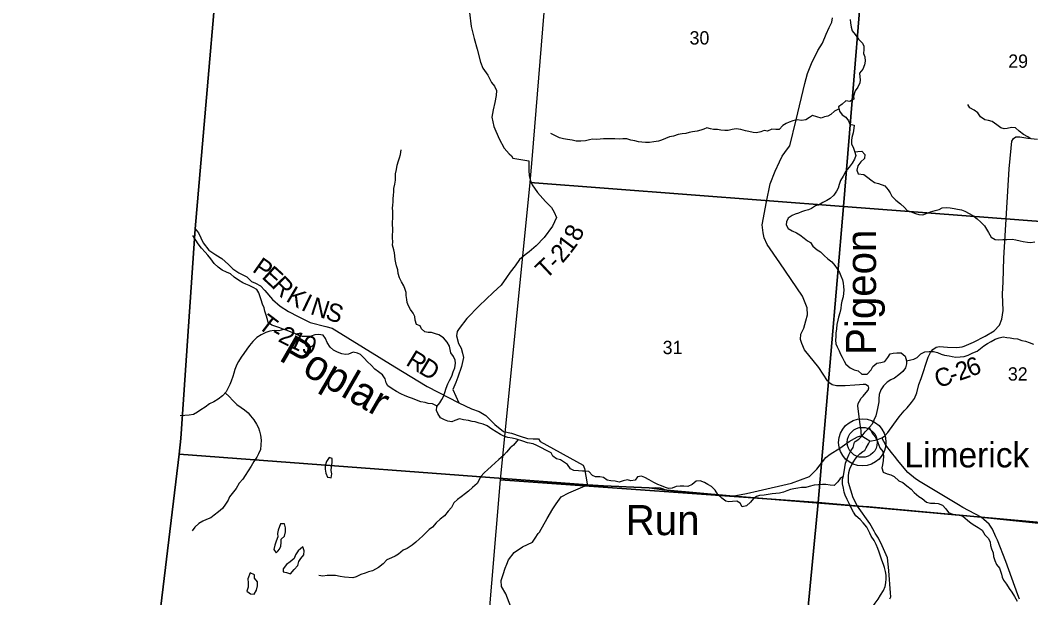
# Model space of a CAD drawing. Extents: x 1715311 to 2083412, y 146837 to 553079.
# Drawn here: x 1883505 to 1900303, y 407256 to 416860 of the extents above; entities that cross this region are included whole.
import ezdxf

# ---------------------------------------------------------------- set-up
doc = ezdxf.new("R2010")
doc.units = 0
for name, color, linetype in [('GM_X_Adjacent_County', 7, 'Continuous'), ('GM_X_County', 7, 'Continuous'), ('GM_X_County_Road', 7, 'Continuous'), ('GM_X_County_Road_Text', 7, 'Continuous'), ('GM_X_Minor_Lake', 7, 'Continuous'), ('GM_X_Minor_River', 7, 'Continuous'), ('GM_X_Minor_River_Text', 7, 'Continuous'), ('GM_X_Section', 7, 'Continuous'), ('GM_X_Section_Text', 7, 'Continuous'), ('GM_X_Township', 7, 'Continuous'), ('GM_X_Township_Road', 7, 'Continuous'), ('GM_X_Township_Road_Text', 7, 'Continuous'), ('GM_X_Unincorporated', 7, 'Continuous'), ('GM_X_Unincorporated_Location', 7, 'Continuous'), ('GM_X_Unincorporated_Text', 7, 'Continuous')]:
    doc.layers.add(name, color=color, linetype=linetype)

msp = doc.modelspace()

# ---------------------------------------------------------------- linework, layer by layer
at = {"layer": 'GM_X_Adjacent_County'}
msp.add_lwpolyline([(1874591, 426852), (1881971, 426273), (1887490, 425854), (1886413, 413391), (1886177, 409905), (1886146, 409645), (1885513, 404405)], dxfattribs=at)
at = {"layer": 'GM_X_County'}
msp.add_lwpolyline([(1885513, 404405), (1886146, 409645), (1886177, 409905), (1886413, 413391), (1887490, 425854), (1892420, 425479), (1892905, 425441), (1893501, 433286), (1893540, 433796), (1894011, 439989), (1894010, 440034), (1894544, 439988), (1899062, 439699), (1902162, 439491)], dxfattribs=at)
at = {"layer": 'GM_X_County_Road'}
for points in [[(1897628, 409860), (1897558, 409906), (1897494, 409943), (1897484, 409983), (1897481, 410038), (1897469, 410139), (1897432, 410396), (1897430, 410449), (1897435, 410485), (1897453, 410527), (1897485, 410573), (1897519, 410611), (1897567, 410668), (1897599, 410710), (1897609, 410746), (1897606, 410771), (1897585, 410787), (1897555, 410801), (1897519, 410805), (1897457, 410799), (1897376, 410794), (1897215, 410783), (1897074, 410782), (1896999, 410798), (1896962, 410825), (1896923, 410861), (1896780, 411086), (1896544, 411381), (1896495, 411486), (1896475, 411552), (1896480, 411640), (1896529, 411742), (1896563, 411860), (1896590, 411960), (1896585, 412076), (1896506, 412269), (1896132, 412826), (1895919, 413131), (1895871, 413244), (1895852, 413322), (1895839, 413460), (1895911, 413840), (1895973, 414137), (1896055, 414352), (1896126, 414506), (1896172, 414598), (1896259, 414722), (1896299, 414773), (1896404, 415205), (1896548, 415805), (1896589, 415973), (1896660, 416141), (1896764, 416357), (1896839, 416476), (1896904, 416628), (1896954, 416736), (1896993, 416830), (1897009, 416898)], [(1897628, 409860), (1897745, 409885), (1897828, 409914), (1897871, 409944), (1897926, 410003), (1898028, 410145), (1898115, 410265), (1898196, 410365), (1898246, 410417), (1898318, 410504), (1898370, 410572), (1898407, 410663), (1898444, 410801), (1898480, 410904), (1898598, 411256), (1898637, 411335), (1898677, 411385), (1898729, 411424), (1898787, 411435), (1898921, 411422), (1899076, 411417), (1899161, 411428), (1899193, 411439), (1899348, 411506), (1899545, 411605), (1899694, 411697), (1899785, 411788), (1899824, 411887), (1899842, 412032), (1899831, 412304), (1899842, 412509), (1899856, 412901), (1899942, 414389), (1899976, 414733), (1899988, 414847), (1900015, 414895), (1900052, 414922), (1900120, 414922), (1900255, 414900), (1900414, 414882)], [(1897698, 408362), (1897626, 408491), (1897421, 408782), (1897348, 408916), (1897273, 409172), (1897273, 409280), (1897281, 409338), (1897295, 409398), (1897326, 409472), (1897382, 409559), (1897421, 409610), (1897463, 409651), (1897511, 409690), (1897543, 409707), (1897569, 409747), (1897605, 409816), (1897628, 409860)], [(1897961, 407240), (1897979, 407272), (1897973, 407339), (1897942, 407702), (1897941, 407711), (1897919, 407923), (1897830, 408121), (1897769, 408245), (1897715, 408332), (1897698, 408362)]]:
    msp.add_lwpolyline(points, dxfattribs=at)
at = {"layer": 'GM_X_Minor_Lake'}
for points in [[(1888639, 409590), (1888599, 409525), (1888574, 409451), (1888576, 409397), (1888586, 409326), (1888613, 409264), (1888649, 409256)], [(1888649, 409256), (1888673, 409250), (1888683, 409320), (1888676, 409372), (1888680, 409434), (1888691, 409506), (1888691, 409570), (1888639, 409590)], [(1887833, 408485), (1887791, 408379), (1887782, 408325), (1887790, 408271), (1887762, 408199), (1887735, 408129), (1887721, 408057), (1887760, 408001), (1887786, 408030)], [(1887786, 408030), (1887817, 408065), (1887839, 408117), (1887843, 408177), (1887842, 408233), (1887900, 408282), (1887914, 408354), (1887917, 408422), (1887899, 408485), (1887833, 408485)], [(1888202, 408104), (1888124, 408039), (1888082, 407971), (1888059, 407907), (1887991, 407854), (1887931, 407812), (1887876, 407740), (1887878, 407688), (1887932, 407676), (1887980, 407661)], [(1887980, 407661), (1887998, 407655), (1888060, 407727), (1888120, 407791), (1888137, 407859), (1888171, 407912), (1888217, 407972), (1888224, 408038), (1888202, 408104)], [(1887329, 407672), (1887286, 407570), (1887294, 407504), (1887293, 407432), (1887271, 407366), (1887310, 407337)], [(1887310, 407337), (1887331, 407322), (1887396, 407317), (1887435, 407383), (1887447, 407453), (1887452, 407521), (1887402, 407583), (1887401, 407639), (1887329, 407672)]]:
    msp.add_lwpolyline(points, dxfattribs=at)
at = {"layer": 'GM_X_Minor_River'}
for points in [[(1897299, 416870), (1897307, 416814), (1897316, 416746), (1897336, 416686), (1897384, 416622), (1897439, 416545), (1897507, 416479), (1897530, 416427), (1897530, 416375), (1897524, 416307), (1897545, 416250), (1897549, 416180), (1897540, 416116), (1897512, 416046), (1897456, 415979), (1897463, 415919), (1897467, 415869), (1897461, 415817), (1897428, 415749), (1897386, 415683), (1897355, 415599), (1897361, 415545), (1897295, 415509), (1897231, 415520), (1897169, 415462), (1897107, 415418), (1897124, 415350), (1897170, 415288), (1897230, 415245), (1897275, 415187), (1897293, 415129), (1897365, 415113), (1897362, 415063), (1897348, 414987), (1897329, 414911), (1897325, 414861), (1897325, 414807), (1897354, 414732), (1897374, 414682), (1897393, 414610), (1897371, 414550), (1897331, 414482), (1897286, 414415), (1897228, 414351), (1897182, 414269), (1897141, 414195), (1897117, 414127), (1897099, 414069), (1897076, 414017), (1897028, 413950), (1896970, 413896), (1896914, 413860), (1896844, 413829), (1896775, 413787), (1896723, 413773), (1896659, 413731), (1896609, 413706), (1896543, 413692), (1896493, 413676), (1896443, 413653), (1896387, 413635), (1896337, 413615), (1896271, 413566), (1896244, 413510), (1896236, 413456), (1896272, 413395), (1896337, 413359), (1896409, 413323), (1896465, 413292), (1896536, 413236), (1896590, 413189), (1896642, 413161), (1896681, 413103), (1896753, 413040), (1896805, 413010), (1896870, 412946), (1896932, 412893)], [(1900304, 414890), (1900252, 414922), (1900184, 414958), (1900110, 415013), (1900049, 415071), (1899982, 415075), (1899912, 415058), (1899860, 415056), (1899806, 415070), (1899740, 415120), (1899663, 415177), (1899599, 415195), (1899541, 415205), (1899465, 415255), (1899423, 415320), (1899359, 415362), (1899289, 415402), (1899255, 415460)], [(1897115, 415387), (1897042, 415345), (1896978, 415291), (1896928, 415265), (1896876, 415251), (1896820, 415232), (1896676, 415273), (1896624, 415243), (1896564, 415203), (1896490, 415194), (1896420, 415204), (1896350, 415186), (1896288, 415167), (1896236, 415141), (1896182, 415111), (1896120, 415045), (1896064, 415042), (1895998, 415048), (1895928, 415017), (1895872, 415025), (1895816, 415003), (1895742, 414988), (1895686, 414992), (1895616, 415008), (1895561, 415021), (1895485, 415045), (1895405, 415051), (1895339, 415042), (1895271, 415028), (1895215, 415027), (1895149, 415033), (1895095, 415045), (1895031, 415044), (1894978, 415056), (1894920, 415072), (1894870, 415048), (1894818, 415029), (1894758, 415015), (1894682, 415005), (1894626, 414992), (1894568, 414974), (1894508, 414968), (1894440, 414959), (1894364, 414933), (1894300, 414920), (1894232, 414894), (1894164, 414866), (1894112, 414849), (1894038, 414835), (1893966, 414829), (1893898, 414824), (1893838, 414830), (1893784, 414838), (1893722, 414855), (1893654, 414863), (1893587, 414885), (1893521, 414886), (1893459, 414884), (1893387, 414889), (1893325, 414885), (1893273, 414887), (1893203, 414888), (1893147, 414884), (1893089, 414876), (1893017, 414881), (1892965, 414873), (1892899, 414855), (1892821, 414848), (1892748, 414846), (1892680, 414867), (1892602, 414879), (1892534, 414887), (1892470, 414904), (1892393, 414944), (1892325, 414975)], [(1891860, 409862), (1891755, 409896), (1891683, 409908), (1891613, 409923), (1891544, 409945), (1891490, 409969), (1891347, 410060), (1891269, 410117), (1891201, 410143), (1891132, 410160), (1891068, 410182), (1891016, 410186), (1890954, 410205), (1890876, 410217), (1890808, 410231), (1890732, 410204), (1890682, 410184), (1890612, 410195), (1890557, 410215), (1890491, 410251), (1890447, 410320), (1890426, 410370), (1890430, 410438), (1890478, 410499), (1890511, 410551), (1890539, 410603), (1890563, 410669), (1890584, 410743), (1890614, 410815), (1890638, 410867), (1890677, 410943), (1890703, 411015), (1890732, 411081), (1890742, 411157), (1890736, 411207), (1890705, 411269), (1890661, 411329), (1890652, 411387), (1890640, 411439), (1890600, 411508), (1890541, 411576), (1890465, 411626), (1890410, 411645), (1890340, 411669), (1890288, 411665), (1890232, 411678), (1890176, 411730), (1890151, 411780), (1890093, 411803), (1890069, 411873), (1890062, 411935), (1890038, 411989), (1889995, 412049), (1889959, 412108), (1889939, 412164), (1889930, 412214), (1889922, 412282), (1889918, 412334), (1889905, 412384), (1889879, 412442), (1889842, 412511), (1889812, 412579), (1889790, 412647), (1889783, 412709), (1889757, 412773), (1889746, 412827), (1889736, 412883), (1889734, 412941), (1889729, 412992), (1889715, 413044), (1889695, 413118), (1889700, 413174), (1889696, 413242), (1889696, 413292), (1889701, 413348), (1889699, 413400), (1889693, 413454), (1889692, 413508), (1889698, 413564), (1889698, 413618), (1889697, 413682), (1889695, 413734), (1889697, 413786), (1889702, 413838), (1889706, 413894), (1889712, 413948), (1889717, 414014), (1889717, 414064), (1889732, 414136), (1889742, 414200), (1889744, 414254), (1889745, 414306), (1889757, 414380), (1889773, 414448), (1889794, 414520), (1889808, 414572), (1889824, 414626), (1889837, 414702)], [(1897377, 414672), (1897430, 414678), (1897494, 414680), (1897543, 414627), (1897537, 414559), (1897477, 414506), (1897426, 414438), (1897412, 414368), (1897434, 414304), (1897528, 414297), (1897593, 414244)], [(1897593, 414244), (1897643, 414208), (1897703, 414162), (1897771, 414142), (1897875, 414105), (1897933, 414041), (1897963, 413987), (1897994, 413934), (1898060, 413870), (1898136, 413808), (1898206, 413748), (1898250, 413697), (1898316, 413673), (1898388, 413645), (1898444, 413628), (1898508, 413624), (1898582, 413650), (1898636, 413674), (1898712, 413695), (1898782, 413715), (1898832, 413739), (1898895, 413747), (1898965, 413738), (1899027, 413728), (1899083, 413720), (1899149, 413706), (1899205, 413685), (1899277, 413647), (1899338, 413611), (1899410, 413559), (1899472, 413504), (1899532, 413440), (1899568, 413386), (1899598, 413330), (1899643, 413251), (1899713, 413211), (1899767, 413209), (1899839, 413213), (1899906, 413212), (1899992, 413220), (1900056, 413210), (1900126, 413189), (1900178, 413181), (1900246, 413169), (1900300, 413163), (1900372, 413174)], [(1890435, 410444), (1890359, 410482), (1890287, 410489), (1890235, 410503), (1890163, 410515), (1890091, 410542), (1890028, 410572), (1889974, 410588), (1889906, 410615), (1889830, 410649), (1889761, 410686), (1889689, 410728), (1889615, 410778), (1889588, 410831), (1889572, 410899), (1889525, 410965), (1889461, 411012), (1889399, 411060), (1889338, 411126), (1889276, 411179), (1889221, 411239), (1889161, 411299), (1889109, 411324), (1889040, 411340), (1888962, 411307), (1888910, 411303), (1888850, 411313), (1888778, 411338), (1888710, 411376), (1888659, 411426), (1888607, 411499), (1888580, 411567), (1888540, 411625), (1888466, 411634), (1888402, 411626), (1888344, 411606), (1888280, 411603), (1888200, 411603), (1888137, 411617), (1888069, 411648), (1888011, 411672), (1887945, 411702), (1887878, 411721), (1887806, 411751), (1887752, 411766), (1887690, 411788), (1887627, 411834), (1887617, 411886), (1887591, 411955), (1887572, 412021), (1887558, 412079), (1887533, 412139), (1887509, 412209), (1887489, 412275), (1887474, 412328), (1887440, 412382), (1887377, 412418), (1887311, 412449), (1887257, 412469), (1887203, 412495), (1887132, 412540), (1887064, 412586), (1886998, 412640), (1886935, 412671), (1886863, 412701), (1886793, 412752), (1886730, 412816), (1886672, 412890), (1886623, 412951), (1886577, 413005), (1886520, 413071), (1886464, 413140), (1886377, 413282)], [(1896932, 412893), (1896997, 412843), (1897045, 412781), (1897085, 412728), (1897122, 412666), (1897148, 412610), (1897173, 412542), (1897183, 412490), (1897189, 412430), (1897194, 412371), (1897190, 412321), (1897186, 412263), (1897163, 412188), (1897151, 412132), (1897144, 412064), (1897126, 411994), (1897104, 411924), (1897093, 411870), (1897077, 411798), (1897075, 411728), (1897064, 411658), (1897060, 411598), (1897055, 411540), (1897065, 411478), (1897085, 411427), (1897118, 411361), (1897140, 411307), (1897166, 411257), (1897199, 411193), (1897231, 411142), (1897298, 411078), (1897366, 411046), (1897434, 411031), (1897497, 410975), (1897584, 410977)], [(1887884, 411719), (1887802, 411693), (1887726, 411702), (1887652, 411690), (1887590, 411670), (1887510, 411631), (1887439, 411585), (1887371, 411520), (1887317, 411450), (1887270, 411390), (1887224, 411318), (1887180, 411256), (1887135, 411187), (1887107, 411135), (1887075, 411053), (1887056, 410993), (1887040, 410933), (1887014, 410859), (1886989, 410801), (1886963, 410747), (1886929, 410681), (1886870, 410616), (1886796, 410560), (1886722, 410516), (1886652, 410481), (1886582, 410425), (1886509, 410383), (1886453, 410344), (1886383, 410306), (1886311, 410293), (1886241, 410287), (1886163, 410282)], [(1898239, 411196), (1898311, 411211), (1898361, 411225), (1898413, 411251), (1898477, 411311), (1898541, 411348), (1898613, 411354), (1898686, 411350), (1898754, 411334), (1898815, 411307), (1898869, 411293), (1898945, 411279), (1898995, 411269), (1899058, 411258), (1899128, 411260), (1899194, 411270), (1899260, 411288), (1899342, 411327), (1899410, 411359), (1899468, 411401), (1899525, 411447), (1899581, 411486), (1899643, 411518), (1899713, 411554), (1899777, 411580), (1899841, 411595), (1899905, 411585), (1899962, 411579), (1900018, 411569), (1900080, 411560), (1900156, 411536), (1900216, 411524), (1900278, 411502), (1900349, 411473)], [(1897584, 410977), (1897651, 411048), (1897678, 411104), (1897744, 411160), (1897810, 411169), (1897878, 411183), (1897926, 411249), (1897963, 411311), (1898013, 411325), (1898077, 411330), (1898149, 411330), (1898217, 411276), (1898239, 411196), (1898236, 411144), (1898222, 411080), (1898178, 411018), (1898112, 410962), (1898039, 410908), (1897979, 410882), (1897917, 410841), (1897857, 410781), (1897810, 410713), (1897780, 410639), (1897776, 410567), (1897778, 410515), (1897767, 410461), (1897753, 410405), (1897743, 410351), (1897725, 410281), (1897696, 410211), (1897666, 410145), (1897582, 410051)], [(1886913, 410663), (1886978, 410601), (1887042, 410537), (1887107, 410472), (1887179, 410418), (1887232, 410379), (1887294, 410329), (1887334, 410279), (1887389, 410214), (1887435, 410142), (1887464, 410084), (1887484, 410028), (1887499, 409960), (1887508, 409877)], [(1897374, 409842), (1897381, 409855), (1897447, 409894), (1897501, 409950), (1897552, 410018), (1897582, 410051)], [(1897616, 410089), (1897640, 410047), (1897668, 409993), (1897715, 409931), (1897749, 409869), (1897759, 409841)], [(1887508, 409877), (1887504, 409798), (1887500, 409720), (1887468, 409652), (1887441, 409596), (1887387, 409524), (1887342, 409447), (1887292, 409367), (1887242, 409291), (1887203, 409228), (1887145, 409160), (1887092, 409074), (1887030, 408993), (1886986, 408933), (1886961, 408877), (1886919, 408811), (1886869, 408741), (1886802, 408688), (1886728, 408632), (1886674, 408585), (1886604, 408559), (1886538, 408532), (1886476, 408492), (1886409, 408430), (1886365, 408367)], [(1891784, 409886), (1891702, 409792), (1891648, 409749), (1891587, 409679), (1891537, 409621), (1891463, 409556), (1891402, 409498), (1891340, 409446), (1891274, 409385), (1891220, 409337), (1891157, 409270), (1891133, 409218), (1891099, 409158), (1891022, 409088), (1890958, 409027), (1890908, 408993), (1890836, 408937), (1890771, 408890), (1890711, 408836), (1890673, 408760), (1890618, 408695), (1890560, 408617), (1890488, 408562), (1890421, 408502), (1890357, 408432), (1890303, 408389), (1890251, 408343), (1890194, 408283), (1890142, 408238), (1890082, 408182), (1890018, 408130), (1889935, 408075), (1889873, 408047), (1889795, 407984), (1889737, 407948), (1889677, 407919), (1889601, 407885), (1889540, 407821), (1889462, 407762), (1889410, 407732), (1889360, 407705), (1889296, 407687), (1889240, 407665), (1889168, 407642), (1889092, 407606), (1889034, 407589), (1888894, 407598), (1888824, 407608), (1888746, 407629), (1888694, 407627), (1888609, 407629), (1888537, 407618), (1888469, 407626)], [(1897187, 409272), (1897132, 409240), (1897095, 409186), (1897035, 409123), (1896969, 409127), (1896895, 409138), (1896842, 409138), (1896770, 409137), (1896700, 409131), (1896618, 409104), (1896562, 409092), (1896494, 409088), (1896430, 409079), (1896364, 409069), (1896306, 409054), (1896250, 409032), (1896190, 409010), (1896128, 408995), (1896066, 408991), (1896002, 408984), (1895940, 408972), (1895870, 408964), (1895796, 408959), (1895746, 408943), (1895696, 408906), (1895644, 408844), (1895577, 408784), (1895507, 408767), (1895472, 408831), (1895414, 408861), (1895346, 408856), (1895286, 408852), (1895232, 408861), (1895167, 408913), (1895099, 408975), (1895054, 409044), (1894994, 409104), (1894933, 409139), (1894877, 409171), (1894809, 409202), (1894739, 409194), (1894677, 409138), (1894601, 409105), (1894533, 409113), (1894475, 409114), (1894411, 409106), (1894343, 409078), (1894283, 409075), (1894231, 409089), (1894166, 409120), (1894104, 409140), (1894038, 409173), (1893957, 409219), (1893887, 409254), (1893833, 409280), (1893767, 409270), (1893725, 409211), (1893655, 409203), (1893601, 409219), (1893527, 409200), (1893459, 409176), (1893395, 409195), (1893323, 409201), (1893260, 409212), (1893200, 409258), (1893138, 409269), (1893070, 409269), (1893016, 409287), (1892955, 409356), (1892903, 409364), (1892849, 409362), (1892783, 409365), (1892706, 409375), (1892654, 409400), (1892602, 409470), (1892551, 409507), (1892485, 409549), (1892419, 409565), (1892360, 409612), (1892328, 409666), (1892240, 409711), (1892169, 409749), (1892095, 409786), (1892031, 409818), (1891938, 409833), (1891860, 409862)], [(1897577, 408433), (1897516, 408503), (1897465, 408560), (1897397, 408618), (1897358, 408682), (1897318, 408751), (1897285, 408823), (1897249, 408889), (1897216, 408962), (1897202, 409012), (1897187, 409080), (1897173, 409150), (1897172, 409218), (1897192, 409288), (1897200, 409350), (1897211, 409420), (1897225, 409494), (1897250, 409564), (1897278, 409631), (1897310, 409701), (1897351, 409753), (1897374, 409842)], [(1897759, 409841), (1897792, 409752), (1897845, 409687), (1897855, 409611), (1897848, 409539), (1897836, 409465), (1897829, 409415), (1897849, 409345), (1897918, 409316), (1897978, 409298), (1898034, 409274), (1898112, 409203), (1898175, 409173), (1898243, 409120), (1898312, 409060), (1898362, 409005), (1898441, 408941), (1898495, 408908), (1898571, 408846), (1898636, 408827), (1898706, 408829), (1898764, 408822), (1898834, 408798), (1898890, 408737), (1898937, 408677), (1898991, 408654), (1899059, 408636), (1899123, 408632), (1899174, 408613), (1899248, 408547), (1899309, 408496), (1899371, 408458), (1899429, 408427), (1899492, 408383), (1899538, 408304), (1899599, 408242), (1899625, 408180), (1899635, 408128), (1899652, 408071), (1899676, 408001), (1899685, 407943), (1899707, 407875), (1899734, 407812), (1899784, 407750), (1899802, 407700), (1899815, 407648), (1899825, 407598), (1899850, 407547), (1899898, 407481), (1899941, 407413), (1899985, 407352), (1900032, 407280), (1900078, 407201)], [(1897573, 407028), (1897672, 407099), (1897714, 407167), (1897764, 407231), (1897803, 407299), (1897855, 407378), (1897880, 407442), (1897896, 407504), (1897901, 407570), (1897899, 407634), (1897889, 407691), (1897870, 407759), (1897856, 407811), (1897827, 407881), (1897805, 407950), (1897780, 408014), (1897758, 408074), (1897733, 408142), (1897697, 408209), (1897652, 408279), (1897628, 408329), (1897577, 408433)]]:
    msp.add_lwpolyline(points, dxfattribs=at)
at = {"layer": 'GM_X_Section'}
for points in [[(1892421, 419502), (1897630, 419123), (1897190, 413761), (1891979, 414159), (1892016, 414545)], [(1897630, 419123), (1902985, 418750), (1902578, 413354), (1897190, 413761)], [(1891979, 414159), (1897190, 413761), (1896766, 408839), (1891489, 409219)], [(1897190, 413761), (1902578, 413354), (1901943, 408375), (1896766, 408839)], [(1896766, 408839), (1896262, 403589), (1891053, 403995), (1891489, 409219)], [(1896766, 408839), (1901943, 408375), (1901506, 403171), (1896262, 403589)]]:
    msp.add_lwpolyline(points, close=True, dxfattribs=at)
at = {"layer": 'GM_X_Township'}
for points in [[(1901913, 408344), (1899476, 408599), (1897613, 408766), (1897421, 408782), (1895303, 408949), (1894253, 409043), (1893957, 409084), (1893199, 409116), (1892932, 409137), (1886146, 409645), (1886177, 409905), (1886413, 413391), (1887490, 425854), (1892420, 425479), (1892905, 425441), (1893501, 433286), (1893540, 433796), (1894011, 439989), (1894010, 440034), (1894544, 439988), (1899062, 439699), (1902162, 439491)], [(1885513, 404405), (1886146, 409645), (1892932, 409137), (1893199, 409116), (1893957, 409084), (1894253, 409043), (1895303, 408949), (1897421, 408782), (1897613, 408766), (1899476, 408599), (1901913, 408344), (1906829, 407936), (1908016, 407842), (1909525, 407735), (1912759, 407460), (1915721, 407225)]]:
    msp.add_lwpolyline(points, dxfattribs=at)
at = {"layer": 'GM_X_Township_Road'}
for points in [[(1890971, 416990), (1891001, 416753), (1891050, 416553), (1891101, 416378), (1891157, 416163), (1891195, 416063), (1891276, 415946), (1891341, 415826), (1891390, 415761), (1891422, 415691), (1891419, 415607), (1891393, 415489), (1891366, 415367), (1891347, 415245), (1891376, 415091), (1891466, 414888), (1891551, 414733), (1891633, 414640), (1891672, 414604), (1891694, 414566), (1891959, 414520), (1891962, 414366), (1891966, 414274), (1891981, 414206), (1892015, 414123), (1892106, 413994), (1892235, 413843), (1892338, 413745), (1892379, 413670), (1892417, 413578), (1892354, 413434), (1892212, 413249), (1892084, 413109), (1891965, 413010), (1891899, 412956), (1891804, 412881), (1891730, 412775), (1891647, 412672), (1891589, 412584), (1891498, 412456), (1891367, 412331), (1891136, 412108), (1890930, 411901), (1890803, 411733), (1890767, 411682), (1890757, 411614), (1890788, 411487), (1890833, 411407), (1890858, 411321), (1890876, 411252), (1890841, 411104), (1890778, 410927), (1890745, 410837), (1890697, 410719), (1890795, 410500)], [(1886413, 413391), (1886468, 413323), (1886546, 413156), (1886639, 413038), (1886757, 412959), (1886856, 412900), (1886912, 412847), (1886965, 412797), (1887038, 412726), (1887139, 412662), (1887273, 412591), (1887348, 412518), (1887417, 412486), (1887497, 412445), (1887570, 412365), (1887699, 412214), (1887826, 412107), (1887964, 412018), (1888125, 411935), (1888322, 411835), (1888584, 411769), (1888693, 411737), (1889734, 411097), (1890269, 410772), (1890795, 410500)], [(1890795, 410500), (1891006, 410398), (1891136, 410352), (1891245, 410285), (1891396, 410140), (1891537, 410021), (1891673, 409992), (1891814, 409943), (1891936, 409904), (1892030, 409897), (1892120, 409899), (1892147, 409857), (1892865, 409460), (1892885, 409408), (1892930, 409153)], [(1895577, 408993), (1895769, 409034), (1896327, 409161), (1896624, 409273), (1896746, 409394), (1896896, 409591), (1896968, 409647), (1897128, 409745), (1897282, 409853), (1897370, 409905), (1897424, 409932), (1897454, 409942), (1897494, 409943)], [(1899723, 408271), (1899665, 408397), (1899613, 408479), (1899476, 408598), (1899175, 408760), (1899101, 408800), (1898463, 409182), (1898384, 409234), (1898261, 409342), (1898087, 409545), (1898057, 409583), (1897987, 409672), (1897893, 409796), (1897828, 409914)], [(1892117, 408323), (1892135, 408348), (1892266, 408576), (1892356, 408733), (1892413, 408817), (1892495, 408937), (1892624, 409004), (1892932, 409137)], [(1892930, 409153), (1892932, 409137), (1893199, 409116), (1893957, 409084), (1894059, 409092), (1894145, 409082), (1894253, 409043), (1895303, 408949), (1895401, 408955), (1895577, 408993)], [(1890778, 405910), (1890789, 405994), (1891019, 406085), (1891224, 406172), (1891384, 406246), (1891514, 406311), (1891637, 406403), (1891729, 406546), (1891744, 406682), (1891747, 406945), (1891662, 407107), (1891577, 407320), (1891504, 407444), (1891499, 407541), (1891531, 407644), (1891568, 407750), (1891596, 407814), (1891624, 407886), (1891717, 408008), (1891855, 408103), (1892018, 408183), (1892064, 408249), (1892117, 408323)], [(1900117, 407234), (1900087, 407306), (1899890, 407861), (1899750, 408214), (1899723, 408271)]]:
    msp.add_lwpolyline(points, dxfattribs=at)
at = {"layer": 'GM_X_Unincorporated'}
for radius in [393, 249]:
    msp.add_circle((1897502, 409841), radius, dxfattribs=at)
at = {"layer": 'GM_X_Unincorporated_Location'}
msp.add_line((1897502, 409841), (1897502, 409841), dxfattribs=at)

# ---------------------------------------------------------------- texts
at = {"layer": 'GM_X_County_Road_Text'}
for s, rotation, p in [('6', 21.0978, (1899298, 410924)), ('C', 18.8459, (1898761, 410740)), ('2', 19.2417, (1899113, 410860)), ('-', 18.9291, (1898995, 410819))]:
    msp.add_text(s, height=300, rotation=rotation, dxfattribs=at).set_placement(p)
at = {"layer": 'GM_X_Minor_River_Text'}
for s, height, rotation, p in [('Pigeon', 500.1, 89.9999, (1897730, 411295)), ('Poplar', 500, 329.9948, (1887786, 411215)), ('Run', 500, 359.9976, (1893570, 408298))]:
    msp.add_text(s, height=height, rotation=rotation, dxfattribs=at).set_placement(p)
at = {"layer": 'GM_X_Section_Text'}
for s, p in [('30', (1894631, 416456)), ('29', (1899928, 416069)), ('31', (1894184, 411308)), ('32', (1899922, 410868))]:
    msp.add_text(s, height=221, rotation=0, dxfattribs=at).set_placement(p)
at = {"layer": 'GM_X_Township_Road_Text'}
for s, rotation, p in [('8', 63.9803, (1892795, 413165)), ('1', 53.026, (1892652, 412965)), ('2', 49.1146, (1892517, 412807)), ('P', 324.9959, (1887348, 412690)), ('T', 43.23, (1892243, 412542)), ('E', 317.5646, (1887505, 412580)), ('-', 45.2261, (1892415, 412704)), ('R', 313.5206, (1887667, 412433)), ('K', 329.2003, (1887907, 412198)), ('I', 333.8659, (1888157, 412050)), ('N', 342.0485, (1888311, 411978)), ('S', 341.6522, (1888561, 411897)), ('T', 322.7538, (1887439, 411757)), ('2', 333.3005, (1887776, 411528)), ('-', 330.3713, (1887654, 411597)), ('1', 334.865, (1887949, 411441)), ('9', 343.9815, (1888165, 411345)), ('R', 328.5295, (1889899, 411136)), ('D', 328.9509, (1890111, 411006))]:
    msp.add_text(s, height=300, rotation=rotation, dxfattribs=at).set_placement(p)
at = {"layer": 'GM_X_Unincorporated_Text'}
msp.add_text('Limerick', height=417, rotation=0, dxfattribs=at).set_placement((1898202, 409424))

doc.saveas('drawing.dxf')
